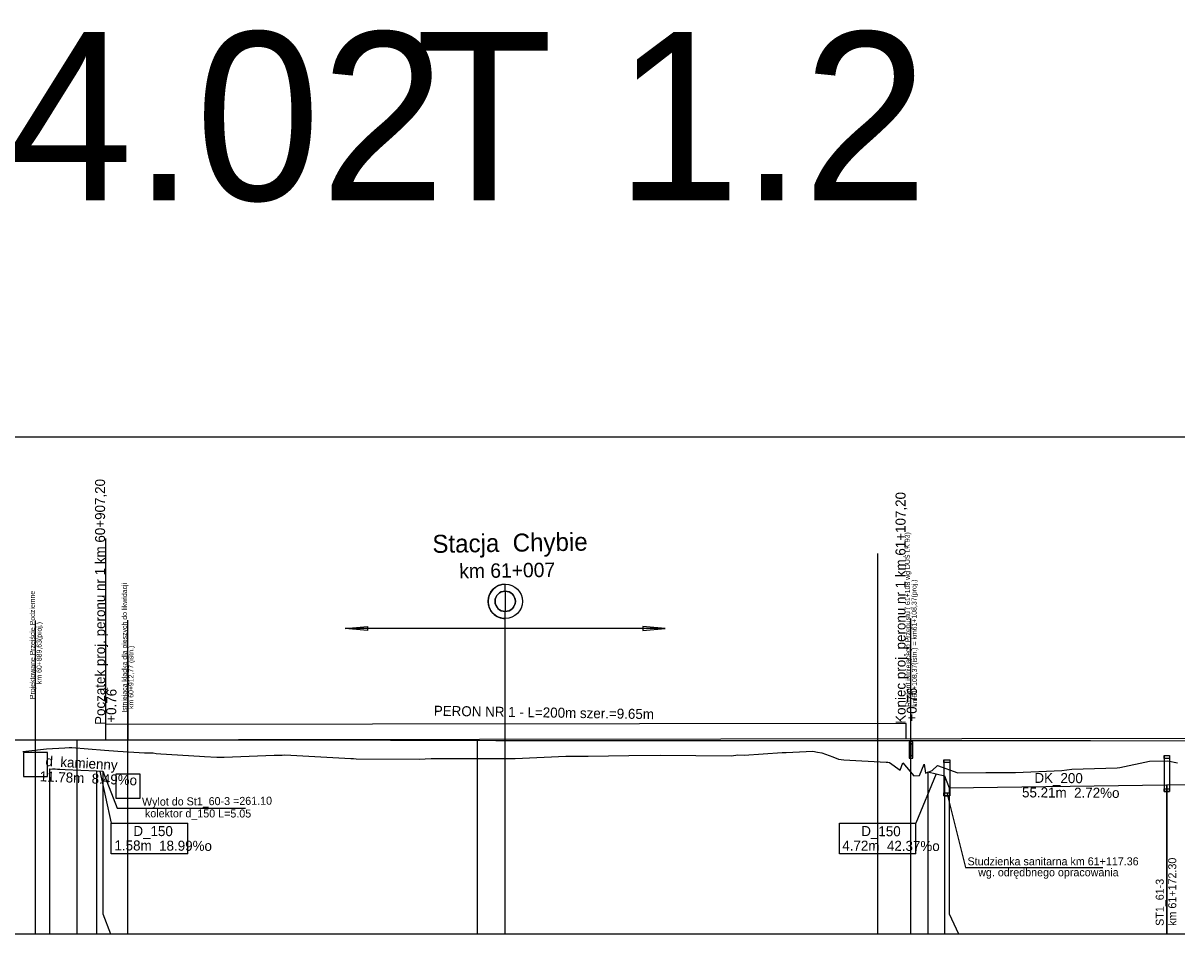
# Model space of a CAD drawing. Extents: x 6445630 to 6518227, y 5499240 to 5511716.
# Drawn here: x 6460117.8 to 6460406.1, y 5509129.7 to 5509357.2 of the extents above; entities that cross this region are included whole.
import ezdxf

# ---------------------------------------------------------------- set-up
doc = ezdxf.new("R2010")
doc.units = 0
for name, color, linetype in [('Default', 7, 'Continuous'), ('TOR_PROF-drenaze', 7, 'Continuous'), ('TOR_PROF-drenokolektory', 7, 'Continuous'), ('TOR_PROF-obiekty+opisy', 7, 'Continuous'), ('TOR_PROF-opisy glowne', 7, 'Continuous'), ('TOR_PROF-opisy pomocnicze', 7, 'Continuous'), ('TOR_PROF-rowy otwarte', 7, 'Continuous'), ('TOR_PROF-studnie i osadniki', 7, 'Continuous'), ('TOR_PROF-tor istniejacy T1', 7, 'Continuous'), ('TOR_PROF-tor projektowany', 7, 'Continuous'), ('TOR_PROF-uklad odniesienia', 7, 'Continuous'), ('TOR_RAMKI-dodatkowe3', 7, 'Continuous'), ('TOR_RAMKI-MASKA WYCIECIA', 7, 'Continuous')]:
    doc.layers.add(name, color=color, linetype=linetype)

msp = doc.modelspace()

# ---------------------------------------------------------------- linework, layer by layer
at = {"layer": 'TOR_PROF-drenaze'}
for points in [[(6460124.36, 5509170.99), (6460136.14, 5509170.49)], [(6460136.14, 5509170.49), (6460137.72, 5509170.34)]]:
    msp.add_lwpolyline(points, dxfattribs=at)
at = {"layer": 'TOR_PROF-drenokolektory'}
for points in [[(6460124.36, 5509170.99), (6460124.36, 5509134.74), (6460124.36, 5509129.74), (6460124.36, 5509129.74)], [(6460124.36, 5509170.99), (6460124.36, 5509134.74), (6460124.36, 5509129.74), (6460124.36, 5509129.74)], [(6460136.14, 5509170.49), (6460136.14, 5509134.74), (6460136.14, 5509129.74), (6460136.14, 5509129.74)], [(6460136.14, 5509170.49), (6460136.14, 5509134.74), (6460136.14, 5509129.74), (6460136.14, 5509129.74)], [(6460136.14, 5509170.49), (6460136.14, 5509134.74), (6460136.14, 5509129.74), (6460136.14, 5509129.74)], [(6460137.72, 5509170.34), (6460137.72, 5509134.74), (6460139.64, 5509129.74), (6460139.64, 5509129.74)], [(6460137.72, 5509170.34), (6460137.72, 5509134.74), (6460139.64, 5509129.74), (6460139.64, 5509129.74)], [(6460343.85, 5509170.24), (6460343.85, 5509134.74), (6460343.85, 5509129.74), (6460343.85, 5509129.74)], [(6460343.85, 5509170.24), (6460347.97, 5509169.24)], [(6460343.85, 5509170.24), (6460343.85, 5509134.74), (6460343.85, 5509129.74), (6460343.85, 5509129.74)], [(6460347.97, 5509169.24), (6460347.97, 5509134.74), (6460347.97, 5509129.74), (6460347.97, 5509129.74)], [(6460347.97, 5509169.24), (6460349.17, 5509166.24)], [(6460347.97, 5509169.24), (6460347.97, 5509134.74), (6460347.97, 5509129.74), (6460347.97, 5509129.74)], [(6460349.17, 5509166.24), (6460403.52, 5509166.99)], [(6460403.49, 5509166.99), (6460463.52, 5509167.74)], [(6460403.49, 5509166.99), (6460403.49, 5509134.74), (6460403.49, 5509129.74), (6460403.49, 5509129.74)], [(6460403.49, 5509166.99), (6460403.49, 5509134.74), (6460403.49, 5509129.74), (6460403.49, 5509129.74)], [(6460403.52, 5509166.99), (6460403.52, 5509134.74), (6460403.52, 5509129.74), (6460403.52, 5509129.74)], [(6460349.17, 5509166.24), (6460349.17, 5509134.74), (6460351.47, 5509129.74), (6460351.47, 5509129.74)], [(6460349.17, 5509166.24), (6460349.17, 5509134.74), (6460351.47, 5509129.74), (6460351.47, 5509129.74)]]:
    msp.add_lwpolyline(points, dxfattribs=at)
at = {"layer": 'TOR_PROF-obiekty+opisy'}
for p, q in [((6460138.41, 5509182.01), (6460138.41, 5509228.46)), ((6460120.84, 5509129.74), (6460120.84, 5509208.01)), ((6460143.98, 5509129.77), (6460143.98, 5509208.04)), ((6460238.21, 5509129.74), (6460238.21, 5509208.5)), ((6460339.58, 5509129.74), (6460339.58, 5509208.48)), ((6460278.21, 5509205.99), (6460198.21, 5509205.99)), ((6460203.79, 5509205.46), (6460198.21, 5509205.99)), ((6460272.64, 5509205.46), (6460278.21, 5509205.99)), ((6460143.98, 5509199.22), (6460143.98, 5509178.13)), ((6460338.41, 5509182.28), (6460138.41, 5509182.01)), ((6460138.41, 5509178.21), (6460138.41, 5509182.01)), ((6460338.41, 5509178.48), (6460338.41, 5509182.28)), ((6460123.84, 5509175.01), (6460117.84, 5509175.01)), ((6460117.84, 5509175.01), (6460117.84, 5509169.01)), ((6460123.84, 5509169.01), (6460123.84, 5509175.01)), ((6460136.97, 5509170.41), (6460139.81, 5509157.36)), ((6460137.72, 5509170.34), (6460141.29, 5509161.11)), ((6460146.98, 5509169.63), (6460140.98, 5509169.63)), ((6460140.98, 5509169.63), (6460140.98, 5509163.63)), ((6460146.98, 5509163.63), (6460146.98, 5509169.63)), ((6460345.91, 5509169.74), (6460340.86, 5509157.36)), ((6460117.84, 5509169.01), (6460123.84, 5509169.01)), ((6460140.98, 5509163.63), (6460146.98, 5509163.63)), ((6460348.57, 5509164.94), (6460353.25, 5509146.35)), ((6460141.29, 5509161.11), (6460173.32, 5509161.11)), ((6460139.81, 5509157.36), (6460158.89, 5509157.36)), ((6460139.81, 5509149.71), (6460139.81, 5509157.36)), ((6460158.89, 5509149.71), (6460158.89, 5509157.36)), ((6460321.78, 5509157.36), (6460340.86, 5509157.36)), ((6460321.78, 5509149.71), (6460321.78, 5509157.36)), ((6460340.86, 5509149.71), (6460340.86, 5509157.36)), ((6460158.89, 5509149.71), (6460139.81, 5509149.71)), ((6460340.86, 5509149.71), (6460321.78, 5509149.71)), ((6460353.25, 5509146.35), (6460387.54, 5509146.35))]:
    msp.add_line(p, q, dxfattribs=at)
for points in [[(6460238.24, 5509215.32), (6460238.22, 5509210.25)], [(6460238.24, 5509215.32), (6460238.25, 5509217.07)], [(6460238.21, 5509208.5), (6460238.22, 5509210.25)], [(6460198.21, 5509205.99), (6460203.79, 5509206.51), (6460203.79, 5509205.46)], [(6460278.21, 5509205.99), (6460272.64, 5509206.51), (6460272.64, 5509205.46)], [(6460340.04, 5509173.65), (6460340.04, 5509177.73), (6460339.12, 5509177.73), (6460339.12, 5509173.65), (6460340.04, 5509173.65)], [(6460339.96, 5509174.19), (6460339.21, 5509174.19), (6460339.21, 5509177.19), (6460339.96, 5509177.19), (6460339.96, 5509174.19)]]:
    msp.add_lwpolyline(points, dxfattribs=at)
for points in [[(6460340.04, 5509177.73), (6460339.12, 5509177.73), (6460339.12, 5509173.65), (6460340.04, 5509173.65)], [(6460339.96, 5509177.19), (6460339.21, 5509177.19), (6460339.21, 5509174.19), (6460339.96, 5509174.19)]]:
    msp.add_lwpolyline(points, close=True, dxfattribs=at)
for radius in [4.29, 2.54]:
    msp.add_circle((6460238.23, 5509212.78), radius, dxfattribs=at)
for radius, start, end in [(4.29, 89.7336, 179.7336), (2.54, 89.7336, 179.7336), (2.54, 359.7336, 89.7336), (4.29, 179.7336, 269.7336), (2.54, 179.7336, 269.7336), (2.54, 269.7336, 359.7336)]:
    msp.add_arc((6460238.23, 5509212.78), radius, start, end, dxfattribs=at)
at = {"layer": 'TOR_PROF-rowy otwarte'}
msp.add_lwpolyline([(6460331.21, 5509224.74), (6460331.21, 5509134.74), (6460331.21, 5509129.74), (6460331.21, 5509129.74)], dxfattribs=at)
at = {"layer": 'TOR_PROF-studnie i osadniki'}
for p, q in [((6460347.82, 5509173.24), (6460347.82, 5509164.24)), ((6460347.92, 5509173.24), (6460349.22, 5509173.24)), ((6460349.32, 5509173.24), (6460349.32, 5509164.24)), ((6460402.86, 5509174.26), (6460402.86, 5509165.26)), ((6460402.86, 5509174.26), (6460404.16, 5509174.26)), ((6460404.16, 5509174.26), (6460404.16, 5509165.26)), ((6460347.82, 5509164.24), (6460349.32, 5509164.24)), ((6460402.86, 5509165.26), (6460404.16, 5509165.26))]:
    msp.add_line(p, q, dxfattribs=at)
for points in [[(6460347.82, 5509173.24), (6460349.32, 5509173.24), (6460349.32, 5509172.54), (6460347.82, 5509172.54)], [(6460402.86, 5509174.26), (6460404.16, 5509174.26), (6460404.16, 5509173.56), (6460402.86, 5509173.56)], [(6460347.82, 5509164.94), (6460349.32, 5509164.94), (6460349.32, 5509164.24), (6460347.82, 5509164.24)], [(6460402.86, 5509165.96), (6460404.16, 5509165.96), (6460404.16, 5509165.26), (6460402.86, 5509165.26)]]:
    msp.add_lwpolyline(points, close=True, dxfattribs=at)
at = {"layer": 'TOR_PROF-tor istniejacy T1'}
msp.add_lwpolyline([(6460704.37, 5509178.58), (6460688.84, 5509178.51), (6460647.25, 5509178.18), (6460634.91, 5509178.09), (6460584.94, 5509177.84), (6460534.2, 5509177.64), (6460484.5, 5509177.69), (6460434.32, 5509177.84), (6460384.44, 5509177.94), (6460334.72, 5509177.99), (6460316.15, 5509177.94), (6460285.09, 5509177.99), (6460235.86, 5509177.99), (6460183.29, 5509178.09), (6460134.2, 5509178.09), (6460082.01, 5509178.04), (6460029.92, 5509177.94), (6460018.28, 5509177.99), (6459980.19, 5509177.99), (6459929.59, 5509178.14), (6459879.85, 5509178.04), (6459830.31, 5509177.94)], dxfattribs=at)
at = {"layer": 'TOR_PROF-tor projektowany'}
msp.add_line((6459231.21, 5509176.99), (6460751.21, 5509179.04), dxfattribs=at)
msp.add_line((6459231.21, 5509176.99), (6460751.21, 5509179.04), dxfattribs=at)
for points in [[(6460131.21, 5509178.2), (6460131.21, 5509134.74), (6460131.21, 5509129.74), (6460131.21, 5509129.74)], [(6460131.21, 5509178.2), (6460131.21, 5509134.74), (6460131.21, 5509129.74), (6460131.21, 5509129.74)], [(6460231.21, 5509178.33), (6460231.21, 5509134.74), (6460231.21, 5509129.74), (6460231.21, 5509129.74)], [(6460231.21, 5509178.33), (6460231.21, 5509134.74), (6460231.21, 5509129.74), (6460231.21, 5509129.74)], [(6460331.21, 5509178.47), (6460331.21, 5509134.74), (6460331.21, 5509129.74), (6460331.21, 5509129.74)], [(6460331.21, 5509178.47), (6460331.21, 5509134.74), (6460331.21, 5509129.74), (6460331.21, 5509129.74)], [(6460331.21, 5509178.47), (6460331.21, 5509134.74), (6460331.21, 5509129.74), (6460331.21, 5509129.74)]]:
    msp.add_lwpolyline(points, dxfattribs=at)
at = {"layer": 'TOR_PROF-uklad odniesienia'}
msp.add_line((6452331.21, 5509129.74), (6462731.21, 5509129.74), dxfattribs=at)
at = {"layer": 'TOR_RAMKI-dodatkowe3'}
for p, q in [((6460117.73, 5509175.25), (6460123.61, 5509175.93)), ((6460123.61, 5509175.93), (6460123.66, 5509175.93)), ((6460123.66, 5509175.93), (6460128.21, 5509176.24)), ((6460128.21, 5509176.24), (6460129.29, 5509176.29)), ((6460129.29, 5509176.29), (6460129.96, 5509176.31)), ((6460129.96, 5509176.31), (6460138.11, 5509175.6)), ((6460138.11, 5509175.6), (6460141.46, 5509175.39)), ((6460141.46, 5509175.39), (6460148.07, 5509174.95)), ((6460149.02, 5509174.94), (6460150.31, 5509174.97)), ((6460150.31, 5509174.97), (6460150.99, 5509174.77)), ((6460297.9, 5509174.37), (6460307.46, 5509175.02)), ((6460307.46, 5509175.02), (6460308.07, 5509175.06)), ((6460308.07, 5509175.06), (6460308.45, 5509175.07)), ((6460308.45, 5509175.07), (6460315.05, 5509175.38)), ((6460315.05, 5509175.38), (6460316.29, 5509175.14)), ((6460316.29, 5509175.14), (6460317.31, 5509174.97)), ((6460317.31, 5509174.97), (6460320.09, 5509173.92)), ((6460148.07, 5509174.95), (6460149.02, 5509174.94)), ((6460150.99, 5509174.77), (6460152.17, 5509174.72)), ((6460152.17, 5509174.72), (6460161.85, 5509174.15)), ((6460161.85, 5509174.15), (6460163.07, 5509174.04)), ((6460163.07, 5509174.04), (6460166.15, 5509173.86)), ((6460166.15, 5509173.86), (6460168.03, 5509173.87)), ((6460168.03, 5509173.87), (6460180.46, 5509174.37)), ((6460180.46, 5509174.37), (6460182.5, 5509174.41)), ((6460182.5, 5509174.41), (6460183.15, 5509174.46)), ((6460183.15, 5509174.46), (6460199.64, 5509173.5)), ((6460199.64, 5509173.5), (6460200.36, 5509173.51)), ((6460200.36, 5509173.51), (6460200.97, 5509173.45)), ((6460200.97, 5509173.45), (6460216.69, 5509173.4)), ((6460216.69, 5509173.4), (6460219.69, 5509173.57)), ((6460219.69, 5509173.57), (6460221.58, 5509173.55)), ((6460221.58, 5509173.55), (6460238.52, 5509173.55)), ((6460238.52, 5509173.55), (6460240.71, 5509173.5)), ((6460240.71, 5509173.5), (6460253.34, 5509174.08)), ((6460253.34, 5509174.08), (6460258.96, 5509174.16)), ((6460258.96, 5509174.16), (6460269.1, 5509174.31)), ((6460269.1, 5509174.31), (6460276.93, 5509174.39)), ((6460276.93, 5509174.39), (6460294.79, 5509174.2)), ((6460294.79, 5509174.2), (6460296.35, 5509174.43)), ((6460296.35, 5509174.43), (6460297.9, 5509174.37)), ((6460320.09, 5509173.92), (6460321.49, 5509173.4)), ((6460321.49, 5509173.4), (6460322.82, 5509173.19)), ((6460322.82, 5509173.19), (6460333.42, 5509172.62)), ((6460333.42, 5509172.62), (6460333.8, 5509172.6)), ((6460333.8, 5509172.6), (6460334.24, 5509172.5)), ((6460334.24, 5509172.5), (6460336.92, 5509170.64)), ((6460336.92, 5509170.64), (6460337.6, 5509172.48)), ((6460337.6, 5509172.48), (6460340.28, 5509169.25)), ((6460341.77, 5509169.33), (6460342.87, 5509172.16)), ((6460342.87, 5509172.16), (6460343.26, 5509169.86)), ((6460391.83, 5509171.26), (6460399.17, 5509172.83)), ((6460399.17, 5509172.83), (6460403.77, 5509172.95)), ((6460403.77, 5509172.95), (6460406.19, 5509172.43)), ((6460340.28, 5509169.25), (6460341.77, 5509169.33)), ((6460343.26, 5509169.86), (6460344.92, 5509170.57)), ((6460344.92, 5509170.57), (6460346.25, 5509171.79)), ((6460346.25, 5509171.79), (6460351.3, 5509169.99)), ((6460351.3, 5509169.99), (6460358.29, 5509170.04)), ((6460358.29, 5509170.04), (6460365.7, 5509170)), ((6460365.7, 5509170), (6460377.26, 5509170.55)), ((6460377.26, 5509170.55), (6460379.79, 5509170.84)), ((6460379.79, 5509170.84), (6460391.14, 5509171.19)), ((6460391.14, 5509171.19), (6460391.83, 5509171.26))]:
    msp.add_line(p, q, dxfattribs=at)
at = {"layer": 'TOR_RAMKI-MASKA WYCIECIA'}
msp.add_lwpolyline([(6459211.14, 5508966.75), (6460761.14, 5508966.75), (6460761.14, 5509253.75), (6459211.14, 5509253.75)], close=True, dxfattribs=at)

# ---------------------------------------------------------------- texts
at = {"layer": 'Default'}
for p in [(6460134.2, 5509178.09), (6460183.29, 5509178.09), (6460235.86, 5509177.99), (6460285.09, 5509177.99), (6460316.15, 5509177.94), (6460334.72, 5509177.99), (6460384.43, 5509177.94)]:
    msp.add_text('+', height=0.001, dxfattribs=at).set_placement(p)
at = {"layer": 'TOR_PROF-drenaze'}
for s, rotation, p in [('d_kamienny', 356.6895, (6460123.31, 5509171.68)), ('11.78m  8.49%o  ', 357.5697, (6460121.87, 5509167.85)), ('DK_200', 359.6772, (6460370.45, 5509167.45)), ('55.21m  2.72%o  ', 359.6772, (6460367.35, 5509163.83)), ('D_150', 359.6772, (6460145.33, 5509154.2)), ('D_150', 359.6772, (6460327.18, 5509154.17)), ('1.58m  18.99%o  ', 359.6772, (6460140.6, 5509150.6)), ('4.72m  42.37%o  ', 359.6772, (6460322.44, 5509150.56))]:
    msp.add_text(s, height=2.5, rotation=rotation, dxfattribs=at).set_placement(p)
at = {"layer": 'TOR_PROF-obiekty+opisy'}
for s, height, rotation, p in [('Początek proj. peronu nr 1 km 60+907,20', 2.5, 90, (6460138.25, 5509181.92)), ('Koniec proj. peronu nr 1 km 61+107,20', 2.5, 90, (6460338.25, 5509182.19)), ('Stacja  Chybie ', 4.5, 0.8531, (6460220.06, 5509224.87)), (' Remont istniejącego Przepustu ( 61+108 wg DUŚ LK 93)', 1.25, 90.2966, (6460339.52, 5509185.96)), ('km 61+007', 3.6, 0.8531, (6460226.77, 5509218.53)), ('Istniejąca kładka dla pieszych do likwidacji', 1.25, 90, (6460143.72, 5509184.96)), (' km61+108,37(istn.) = km61+108,37(proj.) ', 1.25, 90.2966, (6460341.14, 5509185.97)), (' Projektowane Przejście Podziemne ', 1.25, 90, (6460120.71, 5509187.89)), ('km 60+889,63(proj.)', 1.25, 90, (6460122.39, 5509192.13)), ('  km 60+912,77 (istn.) ', 1.25, 90, (6460145.34, 5509184.96)), ('+0.76', 2.5, 89.0973, (6460140.99, 5509182.45)), ('+0.76', 2.5, 89.0973, (6460340.99, 5509182.72)), ('PERON NR 1 - L=200m szer.=9.65m ', 2.5, 359.0973, (6460220.38, 5509184.22))]:
    msp.add_text(s, height=height, rotation=rotation, dxfattribs=at).set_placement(p)
at = {"layer": 'TOR_PROF-opisy glowne'}
for s, rotation, p in [('Wylot do St1_60-3 =261.10', 0.4945, (6460147.49, 5509161.73)), ('kolektor d_150 L=5.05', 359.8879, (6460148.22, 5509158.85)), ('km 61+172.30', 90, (6460405.89, 5509131.75)), ('ST1_61-3', 90, (6460402.76, 5509131.75))]:
    msp.add_text(s, height=2, rotation=rotation, dxfattribs=at).set_placement(p)
at = {"layer": 'TOR_PROF-opisy pomocnicze'}
for s, p in [('Studzienka sanitarna km 61+117.36', (6460353.74, 5509146.86)), ('wg. odrędbnego opracowania', (6460356.4, 5509144.12))]:
    msp.add_text(s, height=2, dxfattribs=at).set_placement(p)
at = {"layer": 'TOR_PROF-uklad odniesienia'}
for s, p in [('Rysunek 4.02', (6459879.85, 5509312.94)), ('T 1.2', (6460215.85, 5509312.94))]:
    msp.add_text(s, height=42, dxfattribs=at).set_placement(p)

doc.saveas('drawing.dxf')
